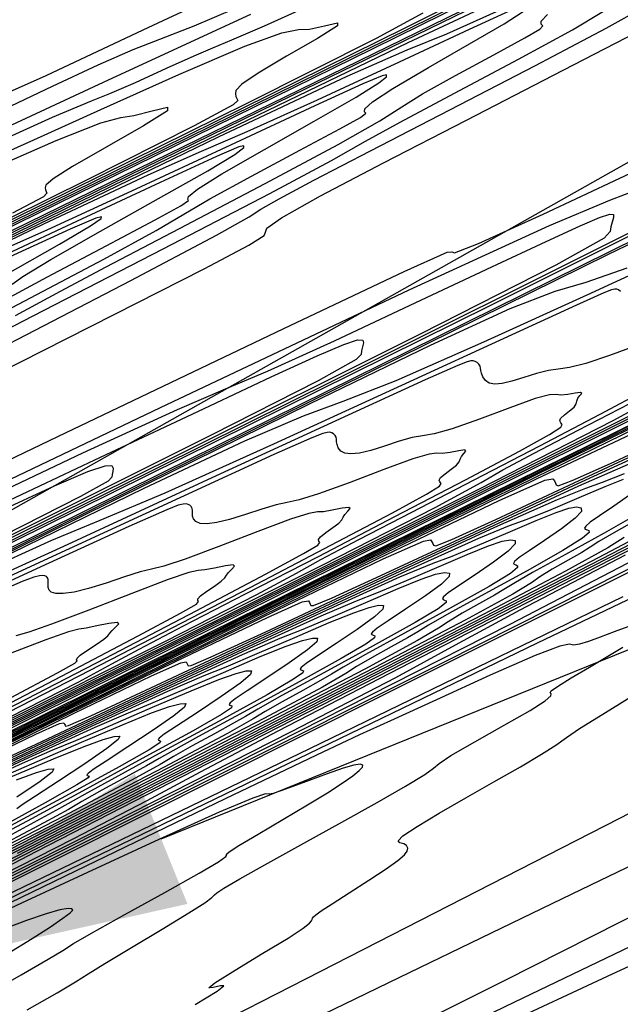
# Model space of a CAD drawing. Extents: x 3249832 to 3255657, y 13789405 to 13793316.
# Tile 590 of 656: x 3255051 to 3255080, y 13790631 to 13790678. Entities that reach past the tile are written whole.
import ezdxf

# ---------------------------------------------------------------- set-up
doc = ezdxf.new("R2010")
doc.units = 0
doc.header["$LTSCALE"] = 100
doc.header["$MEASUREMENT"] = 0
for name, color, linetype in [('GRATIO_CON', 10, 'CONTINUOUS'), ('GRATIO_ICON', 7, 'CONTINUOUS'), ('TARGETS_EAST', 7, 'CONTINUOUS')]:
    doc.layers.add(name, color=color, linetype=linetype)

# ---------------------------------------------------------------- blocks, each defined once
blk = doc.blocks.new('Gratio_032316_contours')
at = {"layer": 'GRATIO_CON', "color": 5, "linetype": 'Continuous', "flags": 128}
for points in [[(3255084.767, 13790684.486), (3255068.008, 13790676.213), (3255048.262, 13790666.522), (3255031.47, 13790658.293), (3255022.089, 13790653.689), (3255018.637, 13790651.983), (3255018.148, 13790651.729), (3255017.752, 13790651.522), (3255014.963, 13790650.127), (3255007.387, 13790646.348), (3254993.824, 13790639.586), (3254977.83, 13790631.62), (3254964.15, 13790624.82), (3254956.35, 13790620.974), (3254953.285, 13790619.522)], [(3255050.294, 13790673.98), (3255052.465, 13790674.96), (3255057.083, 13790677.116), (3255062.961, 13790679.882)], [(3255085.443, 13790685.022), (3255077.18, 13790680.862), (3255062.319, 13790673.526), (3255044.81, 13790664.932), (3255029.921, 13790657.633), (3255021.604, 13790653.545), (3255018.545, 13790652.027), (3255018.114, 13790651.797), (3255017.927, 13790651.692), (3255016.591, 13790651.021), (3255012.961, 13790649.209), (3255006.463, 13790645.969), (3254998.799, 13790642.151), (3254992.244, 13790638.893), (3254988.506, 13790637.05), (3254987.038, 13790636.354), (3254986.724, 13790636.257), (3254986.397, 13790636.181), (3254984.67, 13790635.434), (3254980.102, 13790633.296), (3254971.934, 13790629.382), (3254962.143, 13790624.659), (3254953.388, 13790620.426)], [(3255050.126, 13790673.192), (3255052.775, 13790674.45), (3255054.951, 13790675.462), (3255056.611, 13790676.187), (3255057.875, 13790676.673), (3255059.503, 13790677.308), (3255062.417, 13790678.563)], [(3255080.199, 13790683.937), (3255079.732, 13790683.525), (3255079.564, 13790683.229), (3255079.558, 13790683.014), (3255079.595, 13790682.845), (3255079.649, 13790682.705), (3255079.716, 13790682.582), (3255079.407, 13790682.278), (3255076.801, 13790680.867), (3255069.594, 13790677.239), (3255056.631, 13790670.84), (3255041.358, 13790663.342), (3255028.372, 13790656.972), (3255021.119, 13790653.402), (3255018.454, 13790652.072), (3255018.08, 13790651.867), (3255018.084, 13790651.855), (3255018.086, 13790651.849), (3255018.087, 13790651.847), (3255017.725, 13790651.671), (3255015.189, 13790650.443), (3255008.306, 13790647.111), (3254995.937, 13790641.123)], [(3254994.389, 13790645.284), (3255002.909, 13790649.684), (3255010.132, 13790653.408), (3255014.17, 13790655.481), (3255015.662, 13790656.237), (3255015.88, 13790656.338), (3255015.936, 13790656.359), (3255016.314, 13790656.537), (3255017.335, 13790657.025), (3255019.223, 13790657.928), (3255021.799, 13790659.158), (3255024.783, 13790660.581), (3255027.879, 13790662.052), (3255030.723, 13790663.393), (3255032.933, 13790664.415), (3255034.445, 13790665.082), (3255036.458, 13790665.97), (3255040.486, 13790667.808), (3255047.391, 13790671.013), (3255055.43, 13790674.751), (3255062.208, 13790677.871)], [(3255070.384, 13790677.917), (3255068.16, 13790676.712), (3255062.008, 13790673.615), (3255050.943, 13790668.153), (3255037.907, 13790661.752), (3255026.823, 13790656.312), (3255020.635, 13790653.259), (3255018.362, 13790652.118), (3255018.045, 13790651.937), (3255018.05, 13790651.925), (3255018.052, 13790651.92), (3255018.052, 13790651.92), (3255017.76, 13790651.782), (3255015.723, 13790650.8), (3255010.199, 13790648.129), (3255000.243, 13790643.311), (3254988.106, 13790637.439)], [(3255048.263, 13790670.927), (3255052.77, 13790672.967), (3255054.623, 13790673.751), (3255055.498, 13790674.09), (3255056.718, 13790674.622), (3255058.201, 13790675.296), (3255059.513, 13790675.89), (3255060.397, 13790676.268), (3255061.3, 13790676.644), (3255062.847, 13790677.318), (3255065.415, 13790678.469)], [(3254994.535, 13790628.831), (3255004.195, 13790633.685), (3255012.259, 13790637.758), (3255018.044, 13790640.703), (3255021.148, 13790642.31), (3255022.279, 13790642.927), (3255022.427, 13790643.045), (3255022.722, 13790643.219), (3255024.864, 13790644.268), (3255030.693, 13790647.078), (3255041.127, 13790652.092), (3255053.386, 13790657.97), (3255063.769, 13790662.93), (3255069.501, 13790665.638), (3255071.538, 13790666.549), (3255071.761, 13790666.569), (3255071.896, 13790666.53), (3255073.035, 13790666.972), (3255076.108, 13790668.364), (3255081.574, 13790670.934)], [(3255090.134, 13790672.269), (3255073.563, 13790664.012), (3255054.005, 13790654.327), (3255037.361, 13790646.103), (3255027.65, 13790641.302), (3255021.364, 13790638.183), (3255013.11, 13790634.082), (3254999.216, 13790627.185), (3254982.884, 13790619.087), (3254969.034, 13790612.234), (3254961.357, 13790608.463), (3254958.627, 13790607.171), (3254958.389, 13790607.146), (3254958.54, 13790607.345), (3254958.393, 13790607.407), (3254957.615, 13790607.137), (3254956.027, 13790606.432), (3254954.078, 13790605.535)], [(3254995.333, 13790628.657), (3255002.15, 13790632.1), (3255010.283, 13790636.165), (3255017.233, 13790639.624), (3255021.121, 13790641.557), (3255022.555, 13790642.267), (3255022.762, 13790642.367), (3255022.764, 13790642.366), (3255022.765, 13790642.365), (3255022.766, 13790642.366), (3255023.114, 13790642.533), (3255025.549, 13790643.701), (3255032.159, 13790646.871), (3255043.986, 13790652.538), (3255057.903, 13790659.181), (3255069.735, 13790664.774), (3255076.411, 13790667.832), (3255079.274, 13790669.033), (3255080.766, 13790669.597)], [(3255080.208, 13790667.47), (3255066.118, 13790660.448), (3255049.489, 13790652.212), (3255035.338, 13790645.216), (3255027.154, 13790641.163), (3255022.31, 13790638.751), (3255016.645, 13790635.928), (3255007.249, 13790631.26), (3254996.203, 13790625.781)], [(3255083.169, 13790652.845), (3255068.567, 13790645.531), (3255053.095, 13790637.782), (3255040.494, 13790631.472), (3255033.062, 13790627.758), (3255027.327, 13790624.932), (3255018.377, 13790620.569), (3255002.963, 13790613.057), (3254984.482, 13790604.05), (3254967.998, 13790596.015), (3254957.394, 13790590.848), (3254951.846, 13790588.16)], [(3254950.321, 13790594.452), (3254959.763, 13790599.191), (3254976.818, 13790607.581), (3254996.942, 13790617.42), (3255014.068, 13790625.768), (3255023.645, 13790630.425), (3255027.179, 13790632.132), (3255027.688, 13790632.368), (3255028.205, 13790632.618), (3255031.805, 13790634.4), (3255041.571, 13790639.238), (3255059.052, 13790647.892), (3255079.638, 13790658.058), (3255097.179, 13790666.666)], [(3255049.171, 13790670.215), (3255052.941, 13790671.865), (3255052.941, 13790671.865), (3255055.069, 13790672.701), (3255056.026, 13790672.96), (3255056.643, 13790673.055), (3255057.509, 13790673.28), (3255058.249, 13790673.454), (3255058.245, 13790673.28), (3255057.106, 13790672.568), (3255055.351, 13790671.566), (3255053.724, 13790670.633), (3255052.799, 13790670.044), (3255052.461, 13790669.746), (3255052.423, 13790669.607), (3255052.444, 13790669.512), (3255052.474, 13790669.434), (3255052.511, 13790669.364), (3255052.338, 13790669.194), (3255050.877, 13790668.403)], [(3255081.667, 13790652.254), (3255071.335, 13790647.048), (3255060.284, 13790641.51), (3255050.019, 13790636.369), (3255041.429, 13790632.067), (3255035.251, 13790628.974), (3255031.586, 13790627.146), (3255027.992, 13790625.381), (3255021.391, 13790622.164), (3255009.769, 13790616.501), (3254995.369, 13790609.483), (3254981.501, 13790602.722), (3254970.83, 13790597.521), (3254963.462, 13790593.943), (3254958.861, 13790591.742), (3254956.448, 13790590.648), (3254955.473, 13790590.305), (3254955.142, 13790590.331), (3254954.787, 13790590.398), (3254954.241, 13790590.381)], [(3254966.41, 13790602.369), (3254981.803, 13790609.942), (3254999.965, 13790618.821), (3255015.423, 13790626.355), (3255024.067, 13790630.557), (3255027.256, 13790632.097), (3255027.716, 13790632.31), (3255028.117, 13790632.503), (3255030.901, 13790633.883), (3255038.458, 13790637.627), (3255052.061, 13790644.366), (3255068.534, 13790652.524), (3255083.587, 13790659.979)], [(3255080.901, 13790652.181), (3255074.515, 13790648.858), (3255063.391, 13790643.219), (3255050.345, 13790636.662), (3255039.268, 13790631.114), (3255032.854, 13790627.908), (3255029, 13790626.002), (3255024.404, 13790623.76), (3255016.575, 13790619.945), (3255006.256, 13790614.915), (3254995.003, 13790609.429), (3254984.266, 13790604.193)], [(3254973.057, 13790605.548), (3254986.788, 13790612.302), (3255002.989, 13790620.222), (3255016.777, 13790626.942), (3255024.488, 13790630.69), (3255027.333, 13790632.062), (3255027.744, 13790632.252), (3255028.07, 13790632.409), (3255030.334, 13790633.532), (3255036.477, 13790636.578), (3255047.591, 13790642.084), (3255061.36, 13790648.904), (3255074.616, 13790655.469), (3255084.808, 13790660.513)], [(3255080.007, 13790652.157), (3255074.991, 13790649.54), (3255071.919, 13790647.877), (3255069.078, 13790646.332), (3255064.129, 13790643.758), (3255055.616, 13790639.442), (3255045.632, 13790634.424), (3255037.155, 13790630.179), (3255032.307, 13790627.756), (3255029.782, 13790626.507), (3255027.418, 13790625.355), (3255023.381, 13790623.389), (3255017.143, 13790620.348), (3255008.506, 13790616.135), (3254997.702, 13790610.866), (3254986.694, 13790605.508)], [(3254973.022, 13790605.373), (3254979.703, 13790608.726), (3254991.772, 13790614.663), (3255006.012, 13790621.624), (3255018.131, 13790627.53), (3255024.908, 13790630.824), (3255027.409, 13790632.031), (3255027.77, 13790632.197), (3255028.021, 13790632.318), (3255029.765, 13790633.183), (3255034.496, 13790635.53), (3255043.121, 13790639.803), (3255054.186, 13790645.283), (3255065.645, 13790650.959), (3255075.733, 13790655.952), (3255083.793, 13790659.922)], [(3255046.332, 13790653.287), (3255054.22, 13790657.016), (3255058.724, 13790659.079), (3255061.002, 13790660.055), (3255063, 13790660.904), (3255066.179, 13790662.351), (3255070.057, 13790664.16), (3255073.667, 13790665.858), (3255076.248, 13790667.069), (3255077.865, 13790667.813), (3255078.79, 13790668.21), (3255079.271, 13790668.366), (3255079.452, 13790668.346), (3255079.456, 13790668.203), (3255079.391, 13790667.99), (3255079.321, 13790667.753), (3255079.295, 13790667.541), (3255079.006, 13790667.221), (3255076.704, 13790665.942), (3255070.282, 13790662.67), (3255058.673, 13790656.885), (3255044.972, 13790650.098)], [(3255084.397, 13790654.665), (3255077.729, 13790651.25), (3255068.858, 13790646.712), (3255059.544, 13790641.942), (3255051.979, 13790638.053), (3255047.678, 13790635.819), (3255045.433, 13790634.635), (3255043.357, 13790633.557), (3255040.066, 13790631.889), (3255036.207, 13790629.95), (3255032.93, 13790628.309), (3255030.828, 13790627.263), (3255028.257, 13790626.003), (3255023.017, 13790623.448), (3255013.813, 13790618.96), (3255002.983, 13790613.685), (3254993.771, 13790609.215), (3254988.605, 13790606.743), (3254986.652, 13790605.868)], [(3254992.997, 13790615.082), (3255001.741, 13790619.384), (3255012.058, 13790624.427), (3255020.839, 13790628.707), (3255025.749, 13790631.093), (3255027.561, 13790631.967), (3255027.823, 13790632.088), (3255027.925, 13790632.137), (3255028.628, 13790632.486), (3255030.534, 13790633.433), (3255034.181, 13790635.241), (3255039.837, 13790638.043), (3255047.704, 13790641.939), (3255057.584, 13790646.831), (3255067.68, 13790651.813), (3255075.793, 13790655.781), (3255080.322, 13790657.93)], [(3255083.603, 13790654.4), (3255078.394, 13790651.713), (3255070.589, 13790647.717), (3255060.208, 13790642.407), (3255049.312, 13790636.834), (3255040.473, 13790632.31), (3255035.558, 13790629.79), (3255033.611, 13790628.787), (3255032.97, 13790628.456), (3255032.291, 13790628.112), (3255031.495, 13790627.712), (3255030.818, 13790627.374), (3255030.216, 13790627.077), (3255028.518, 13790626.248), (3255024.268, 13790624.175), (3255016.699, 13790620.484), (3255007.793, 13790616.146), (3255000.217, 13790612.47), (3254995.969, 13790610.437)], [(3254995.724, 13790616.293), (3254999.644, 13790618.261), (3255006.726, 13790621.744), (3255015.081, 13790625.829), (3255022.192, 13790629.295), (3255026.169, 13790631.227), (3255027.637, 13790631.936), (3255027.849, 13790632.033), (3255028.149, 13790632.181), (3255030.243, 13790633.22), (3255035.923, 13790636.036), (3255046.09, 13790641.071), (3255058.062, 13790646.985), (3255068.263, 13790651.993), (3255074.011, 13790654.756), (3255076.188, 13790655.72), (3255076.571, 13790655.782), (3255076.64, 13790655.686), (3255076.691, 13790655.587), (3255076.72, 13790655.493), (3255076.824, 13790655.455), (3255077.493, 13790655.705), (3255079.314, 13790656.521), (3255082.589, 13790658.039)], [(3255049.538, 13790654.216), (3255054.79, 13790656.683), (3255059.68, 13790658.985), (3255063.176, 13790660.625), (3255065.367, 13790661.633), (3255066.62, 13790662.17), (3255067.272, 13790662.385), (3255067.528, 13790662.38), (3255067.559, 13790662.245), (3255067.516, 13790662.061), (3255067.463, 13790661.869), (3255067.444, 13790661.701), (3255067.216, 13790661.449), (3255065.406, 13790660.443), (3255060.357, 13790657.871), (3255051.228, 13790653.322), (3255040.455, 13790647.983)], [(3255081.938, 13790653.719), (3255078.421, 13790651.867), (3255072.847, 13790648.994), (3255064.989, 13790644.971), (3255055.037, 13790639.88), (3255044.837, 13790634.665), (3255036.653, 13790630.481), (3255031.96, 13790628.087), (3255029.073, 13790626.641), (3255025.519, 13790624.902), (3255019.585, 13790622.008), (3255012.602, 13790618.607), (3255006.663, 13790615.725), (3255003.332, 13790614.131), (3255002.072, 13790613.566), (3255001.82, 13790613.514), (3255001.586, 13790613.492), (3255000.681, 13790613.157), (3254998.489, 13790612.197), (3254994.711, 13790610.459), (3254990.318, 13790608.41), (3254986.598, 13790606.674), (3254984.427, 13790605.676)], [(3255043.929, 13790639.935), (3255054.466, 13790645.14), (3255063.444, 13790649.548), (3255068.502, 13790651.979), (3255070.418, 13790652.828), (3255070.756, 13790652.882), (3255070.817, 13790652.798), (3255070.861, 13790652.711), (3255070.886, 13790652.628), (3255071.003, 13790652.606), (3255071.768, 13790652.91), (3255073.85, 13790653.853), (3255077.587, 13790655.593), (3255082.006, 13790657.65)], [(3255079.959, 13790653.005), (3255079.185, 13790652.509), (3255077.166, 13790651.392), (3255073.259, 13790649.344), (3255067.461, 13790646.358), (3255059.931, 13790642.502), (3255051.089, 13790637.979)], [(3255050.869, 13790643.296), (3255058.625, 13790647.103), (3255062.994, 13790649.203), (3255064.649, 13790649.936), (3255064.94, 13790649.983), (3255064.993, 13790649.91), (3255065.031, 13790649.835), (3255065.053, 13790649.763), (3255065.183, 13790649.758), (3255066.044, 13790650.114), (3255068.385, 13790651.186), (3255072.586, 13790653.147), (3255077.548, 13790655.462), (3255081.804, 13790657.417)], [(3255080.564, 13790654.09), (3255079.006, 13790653.206), (3255077.165, 13790652.194), (3255075.599, 13790651.332), (3255074.706, 13790650.818), (3255074.241, 13790650.528), (3255073.798, 13790650.257), (3255073.085, 13790649.856), (3255072.258, 13790649.394), (3255071.587, 13790648.997), (3255071.136, 13790648.689), (3255070.138, 13790648.095), (3255067.623, 13790646.738), (3255062.935, 13790644.298), (3255056.688, 13790641.085), (3255049.814, 13790637.564)], [(3255048.986, 13790642.212), (3255051.977, 13790643.65), (3255053.11, 13790644.152), (3255053.309, 13790644.184), (3255053.345, 13790644.134), (3255053.371, 13790644.082), (3255053.387, 13790644.033), (3255053.541, 13790644.061), (3255054.594, 13790644.524), (3255057.455, 13790645.851), (3255062.583, 13790648.255), (3255068.632, 13790651.087), (3255073.807, 13790653.482), (3255076.785, 13790654.805), (3255078.142, 13790655.345), (3255078.928, 13790655.619), (3255079.97, 13790656.036)], [(3255048.87, 13790641.728), (3255051.99, 13790643.183), (3255057.581, 13790645.809), (3255064.174, 13790648.899), (3255069.808, 13790651.515), (3255073.042, 13790652.964), (3255074.505, 13790653.56), (3255075.35, 13790653.867), (3255076.479, 13790654.326), (3255077.819, 13790654.898), (3255079.05, 13790655.423), (3255079.925, 13790655.774)], [(3255080.218, 13790655.012), (3255079.468, 13790654.492), (3255078.784, 13790654.032), (3255078.784, 13790654.032), (3255078.345, 13790653.719), (3255078.131, 13790653.538), (3255078.073, 13790653.443), (3255078.108, 13790653.396), (3255078.191, 13790653.365), (3255078.281, 13790653.325), (3255078.295, 13790653.229), (3255077.982, 13790652.959), (3255077.047, 13790652.377), (3255075.346, 13790651.42), (3255073.337, 13790650.319), (3255071.628, 13790649.383), (3255070.652, 13790648.828), (3255070.144, 13790648.518), (3255069.66, 13790648.228), (3255068.88, 13790647.794), (3255067.975, 13790647.292), (3255067.233, 13790646.862), (3255066.724, 13790646.531), (3255065.615, 13790645.888), (3255062.851, 13790644.411), (3255057.773, 13790641.776), (3255051.302, 13790638.449), (3255044.756, 13790635.095)], [(3255046.525, 13790640.515), (3255052.58, 13790643.362), (3255059.716, 13790646.712), (3255065.81, 13790649.547), (3255069.298, 13790651.123), (3255070.869, 13790651.776), (3255071.771, 13790652.114), (3255072.988, 13790652.615), (3255074.437, 13790653.236), (3255075.771, 13790653.805), (3255076.718, 13790654.187), (3255077.319, 13790654.387), (3255077.691, 13790654.451), (3255077.915, 13790654.409), (3255077.927, 13790654.24), (3255077.63, 13790653.911), (3255076.981, 13790653.416), (3255076.167, 13790652.858), (3255075.433, 13790652.366), (3255075.433, 13790652.366), (3255074.969, 13790652.04), (3255074.749, 13790651.858), (3255074.693, 13790651.768), (3255074.725, 13790651.724), (3255074.802, 13790651.696), (3255074.886, 13790651.658), (3255074.892, 13790651.565), (3255074.547, 13790651.285), (3255073.531, 13790650.665), (3255071.686, 13790649.634), (3255069.508, 13790648.445), (3255067.656, 13790647.433), (3255066.599, 13790646.837), (3255066.047, 13790646.508), (3255065.522, 13790646.2), (3255064.676, 13790645.732), (3255063.692, 13790645.191), (3255062.88, 13790644.728), (3255062.312, 13790644.374), (3255061.092, 13790643.682), (3255058.079, 13790642.084), (3255052.61, 13790639.253), (3255045.915, 13790635.812)], [(3255047.578, 13790640.916), (3255055.258, 13790644.524), (3255061.811, 13790647.58), (3255065.555, 13790649.282), (3255067.232, 13790649.991), (3255068.192, 13790650.361), (3255069.496, 13790650.904), (3255071.055, 13790651.574), (3255072.492, 13790652.188), (3255073.512, 13790652.599), (3255074.157, 13790652.817), (3255074.551, 13790652.893), (3255074.78, 13790652.859), (3255074.781, 13790652.69), (3255074.449, 13790652.347), (3255073.743, 13790651.821), (3255072.866, 13790651.224), (3255072.081, 13790650.701), (3255072.081, 13790650.701), (3255071.593, 13790650.361), (3255071.368, 13790650.178), (3255071.312, 13790650.093), (3255071.343, 13790650.052), (3255071.414, 13790650.026), (3255071.492, 13790649.991), (3255071.489, 13790649.901), (3255071.112, 13790649.61), (3255070.014, 13790648.952), (3255068.026, 13790647.847), (3255065.68, 13790646.57), (3255063.684, 13790645.484), (3255062.545, 13790644.847), (3255061.949, 13790644.498), (3255061.383, 13790644.171), (3255060.472, 13790643.671), (3255059.409, 13790643.09), (3255058.527, 13790642.593), (3255057.901, 13790642.216), (3255056.568, 13790641.475), (3255053.307, 13790639.758), (3255047.448, 13790636.73)], [(3255047.8, 13790640.837), (3255054.46, 13790643.949), (3255058.26, 13790645.689), (3255059.983, 13790646.434), (3255061.035, 13790646.856), (3255062.514, 13790647.482), (3255064.292, 13790648.251), (3255065.933, 13790648.952), (3255067.099, 13790649.423), (3255067.832, 13790649.677), (3255068.271, 13790649.775), (3255068.512, 13790649.758), (3255068.487, 13790649.59), (3255068.086, 13790649.22), (3255067.267, 13790648.63), (3255066.264, 13790647.956), (3255065.378, 13790647.37), (3255065.378, 13790647.37), (3255064.841, 13790647.002), (3255064.606, 13790646.819), (3255064.552, 13790646.744), (3255064.578, 13790646.709), (3255064.637, 13790646.687), (3255064.703, 13790646.658), (3255064.683, 13790646.572), (3255064.241, 13790646.262), (3255062.981, 13790645.528), (3255060.705, 13790644.275), (3255058.022, 13790642.82), (3255055.741, 13790641.584), (3255054.437, 13790640.866), (3255053.755, 13790640.479), (3255053.106, 13790640.114), (3255052.064, 13790639.547), (3255050.842, 13790638.887)], [(3255045.551, 13790639.691), (3255051.439, 13790642.443), (3255054.806, 13790643.985), (3255056.383, 13790644.666), (3255057.456, 13790645.103), (3255059.023, 13790645.771), (3255060.91, 13790646.589), (3255062.654, 13790647.335), (3255063.893, 13790647.835), (3255064.669, 13790648.107), (3255065.13, 13790648.217), (3255065.378, 13790648.208), (3255065.34, 13790648.041), (3255064.905, 13790647.656), (3255064.03, 13790647.034), (3255062.963, 13790646.322), (3255062.026, 13790645.704), (3255062.026, 13790645.704), (3255061.465, 13790645.323), (3255061.224, 13790645.139), (3255061.172, 13790645.069), (3255061.195, 13790645.037), (3255061.249, 13790645.017), (3255061.308, 13790644.991), (3255061.279, 13790644.908), (3255060.806, 13790644.587), (3255059.464, 13790643.815), (3255057.045, 13790642.488), (3255054.194, 13790640.945), (3255051.769, 13790639.635), (3255050.383, 13790638.876)], [(3255048.418, 13790640.937), (3255051.353, 13790642.28), (3255052.782, 13790642.899), (3255053.877, 13790643.35), (3255055.531, 13790644.06), (3255057.528, 13790644.927), (3255059.375, 13790645.717), (3255060.686, 13790646.247), (3255061.507, 13790646.537), (3255061.99, 13790646.658), (3255062.243, 13790646.657), (3255062.194, 13790646.491), (3255061.724, 13790646.092), (3255060.792, 13790645.439), (3255059.662, 13790644.688), (3255058.675, 13790644.039), (3255058.675, 13790644.039), (3255058.09, 13790643.644), (3255057.843, 13790643.46), (3255057.792, 13790643.394), (3255057.812, 13790643.366), (3255057.861, 13790643.348), (3255057.914, 13790643.324), (3255057.876, 13790643.244), (3255057.37, 13790642.913), (3255055.947, 13790642.103), (3255053.385, 13790640.702), (3255050.365, 13790639.071)], [(3255050.299, 13790641.598), (3255052.04, 13790642.349), (3255054.146, 13790643.265), (3255056.096, 13790644.099), (3255057.48, 13790644.659), (3255058.345, 13790644.967), (3255058.85, 13790645.099), (3255059.109, 13790645.107), (3255059.047, 13790644.941), (3255058.542, 13790644.528), (3255057.554, 13790643.843), (3255056.361, 13790643.054), (3255055.323, 13790642.373), (3255055.323, 13790642.373), (3255054.714, 13790641.965), (3255054.462, 13790641.78), (3255054.412, 13790641.719), (3255054.43, 13790641.694), (3255054.473, 13790641.678), (3255054.519, 13790641.657), (3255054.473, 13790641.579), (3255053.935, 13790641.238), (3255052.431, 13790640.39), (3255049.725, 13790638.916)], [(3255086.636, 13790638.179), (3255074.288, 13790631.952), (3255059.59, 13790624.588), (3255047.043, 13790618.315), (3255040.025, 13790614.806), (3255037.441, 13790613.51), (3255037.071, 13790613.324), (3255037.069, 13790613.327), (3255037.065, 13790613.332), (3255037.061, 13790613.338), (3255036.723, 13790613.178), (3255034.382, 13790612.03), (3255028.032, 13790608.905), (3255016.657, 13790603.304)], [(3255013.985, 13790604.991), (3255026.142, 13790611.086), (3255032.982, 13790614.513), (3255035.84, 13790615.938), (3255037.166, 13790616.584), (3255039.032, 13790617.485), (3255042.003, 13790618.919), (3255046.266, 13790620.979), (3255051.839, 13790623.672), (3255058.057, 13790626.676), (3255064.084, 13790629.588), (3255069.263, 13790632.09), (3255073.653, 13790634.212), (3255077.493, 13790636.07), (3255080.967, 13790637.747)], [(3255051.067, 13790641.483), (3255052.02, 13790641.827), (3255052.57, 13790641.982), (3255052.841, 13790642.006), (3255052.753, 13790641.841), (3255052.18, 13790641.4), (3255051.078, 13790640.652)]]:
    blk.add_lwpolyline(points, dxfattribs=at)
at = {"layer": 'GRATIO_CON', "color": 1, "linetype": 'Continuous', "flags": 128}
for points in [[(3255048.995, 13790660.199), (3255055.703, 13790663.592), (3255059.981, 13790665.771), (3255062.112, 13790666.892), (3255062.842, 13790667.347), (3255062.903, 13790667.513), (3255062.96, 13790667.698), (3255063.663, 13790668.192), (3255065.524, 13790669.227), (3255068.511, 13790670.796), (3255072.455, 13790672.832), (3255077.062, 13790675.204), (3255081.536, 13790677.522)], [(3255084.685, 13790684.141), (3255073.581, 13790678.712), (3255058.299, 13790671.233), (3255042.002, 13790663.256), (3255028.692, 13790656.739), (3255021.317, 13790653.122), (3255018.602, 13790651.785), (3255018.216, 13790651.588), (3255017.769, 13790651.361), (3255014.633, 13790649.797), (3255006.12, 13790645.552), (3254990.887, 13790637.956), (3254972.969, 13790629.014), (3254957.745, 13790621.4), (3254949.2, 13790617.097)], [(3255082.848, 13790683.029), (3255074.791, 13790679.174), (3255064.169, 13790674.006), (3255052.451, 13790668.274), (3255041.049, 13790662.693), (3255031.143, 13790657.843), (3255023.854, 13790654.274), (3255019.909, 13790652.34), (3255018.457, 13790651.624), (3255018.25, 13790651.52), (3255017.885, 13790651.336), (3255015.328, 13790650.061), (3255008.388, 13790646.602), (3254995.971, 13790640.41), (3254981.365, 13790633.121), (3254968.955, 13790626.914), (3254961.941, 13790623.382), (3254958.778, 13790621.76), (3254956.737, 13790620.697), (3254953.718, 13790619.15)], [(3254993.814, 13790634.025), (3255000.596, 13790637.223), (3255008.538, 13790640.977), (3255015.277, 13790644.167), (3255015.277, 13790644.167), (3255019.078, 13790645.973), (3255020.73, 13790646.775), (3255021.651, 13790647.251), (3255023.169, 13790648.04), (3255026.243, 13790649.625), (3255031.737, 13790652.45), (3255039.967, 13790656.679), (3255049.037, 13790661.349), (3255056.502, 13790665.214), (3255060.576, 13790667.367), (3255062.125, 13790668.238), (3255062.678, 13790668.593), (3255063.55, 13790669.091), (3255065.207, 13790669.973), (3255067.9, 13790671.373), (3255071.675, 13790673.32), (3255075.742, 13790675.426), (3255079.101, 13790677.197), (3255081.062, 13790678.289)], [(3255046.119, 13790660.567), (3255051.859, 13790663.525), (3255058.032, 13790666.709), (3255063.11, 13790669.35), (3255066.04, 13790670.918), (3255067.664, 13790671.83), (3255069.3, 13790672.739), (3255071.896, 13790674.118), (3255074.928, 13790675.721), (3255077.5, 13790677.12), (3255078.976, 13790678.009)], [(3255080.998, 13790681.579), (3255079.44, 13790680.978), (3255076.46, 13790679.69), (3255069.675, 13790676.508), (3255057.765, 13790670.753), (3255043.653, 13790663.87), (3255031.322, 13790657.836), (3255023.8, 13790654.152), (3255020.284, 13790652.431), (3255019.016, 13790651.81), (3255018.501, 13790651.557), (3255018.312, 13790651.464), (3255018.284, 13790651.451), (3255018.001, 13790651.31), (3255016.023, 13790650.325), (3255010.656, 13790647.651), (3255001.054, 13790642.863), (3254989.76, 13790637.227)], [(3255051.018, 13790663.547), (3255053.159, 13790664.7), (3255055.328, 13790665.864), (3255058.809, 13790667.687), (3255062.889, 13790669.822), (3255066.354, 13790671.669), (3255068.34, 13790672.798), (3255069.384, 13790673.462), (3255070.37, 13790674.08), (3255071.94, 13790674.959), (3255073.756, 13790675.937), (3255075.236, 13790676.738), (3255075.954, 13790677.162), (3255076.097, 13790677.316), (3255076.01, 13790677.385), (3255076.01, 13790677.535), (3255076.309, 13790677.853)], [(3255079.941, 13790680.778), (3255077.295, 13790679.548), (3255074.185, 13790678.115), (3255071.509, 13790676.924), (3255069.629, 13790676.149), (3255066.775, 13790674.9), (3255060.647, 13790672.017), (3255049.949, 13790666.842), (3255037.411, 13790660.726), (3255026.768, 13790655.519), (3255026.768, 13790655.519), (3255020.621, 13790652.509), (3255017.032, 13790650.742), (3255012.925, 13790648.699), (3255006.138, 13790645.317), (3254998.156, 13790641.333), (3254991.374, 13790637.942)], [(3254951.513, 13790595.43), (3254961.895, 13790600.484), (3254978.903, 13790608.777), (3254998.336, 13790618.251), (3255014.671, 13790626.211), (3255023.781, 13790630.643), (3255027.142, 13790632.268), (3255027.627, 13790632.492), (3255027.631, 13790632.485), (3255027.633, 13790632.481), (3255027.635, 13790632.48), (3255028.138, 13790632.728), (3255031.66, 13790634.473), (3255041.217, 13790639.207), (3255058.316, 13790647.68), (3255078.408, 13790657.661), (3255095.433, 13790666.172)], [(3255080.634, 13790667.253), (3255069.737, 13790661.867), (3255057.995, 13790656.065), (3255046.683, 13790650.477), (3255036.908, 13790645.651), (3255029.74, 13790642.111), (3255025.863, 13790640.196), (3255024.435, 13790639.489), (3255024.231, 13790639.388), (3255023.731, 13790639.14), (3255020.24, 13790637.4), (3255010.767, 13790632.676), (3254993.818, 13790624.218), (3254973.896, 13790614.253), (3254957.001, 13790605.755), (3254947.618, 13790600.948)], [(3254952.353, 13790596.064), (3254955.347, 13790597.425), (3254961.214, 13790600.243), (3254971.433, 13790605.213), (3254986.509, 13790612.56), (3255003.069, 13790620.632), (3255016.767, 13790627.306), (3255024.383, 13790631.008), (3255027.193, 13790632.364), (3255027.599, 13790632.551), (3255028.05, 13790632.768), (3255031.186, 13790634.321), (3255039.698, 13790638.538), (3255054.926, 13790646.085), (3255072.82, 13790654.974), (3255087.982, 13790662.554)], [(3255084.337, 13790668.924), (3255079.201, 13790666.448), (3255070.56, 13790662.19), (3255058.045, 13790656.005), (3255044.4, 13790649.26), (3255033.15, 13790643.697), (3255026.902, 13790640.607), (3255024.601, 13790639.468), (3255024.272, 13790639.305), (3255023.828, 13790639.085), (3255020.729, 13790637.542), (3255012.319, 13790633.349), (3254997.274, 13790625.841), (3254979.591, 13790616.997), (3254964.594, 13790609.453), (3254956.252, 13790605.18), (3254953.097, 13790603.471)], [(3255050.14, 13790664.104), (3255052.53, 13790665.386), (3255055.32, 13790666.86), (3255057.648, 13790668.094), (3255058.871, 13790668.766), (3255059.237, 13790669.013), (3255059.213, 13790669.082), (3255059.244, 13790669.204), (3255059.676, 13790669.55), (3255060.83, 13790670.273), (3255062.855, 13790671.441), (3255065.216, 13790672.777), (3255067.206, 13790673.92), (3255068.296, 13790674.597), (3255068.659, 13790674.892), (3255068.649, 13790674.977), (3255068.443, 13790674.943), (3255067.534, 13790674.557), (3255065.243, 13790673.505), (3255061.233, 13790671.638), (3255056.537, 13790669.453), (3255052.531, 13790667.613), (3255050.06, 13790666.519)], [(3254970.916, 13790605.055), (3254980.97, 13790609.941), (3254994.115, 13790616.344), (3255007.801, 13790623.014), (3255018.862, 13790628.402), (3255024.982, 13790631.376), (3255027.241, 13790632.465), (3255027.567, 13790632.614), (3255027.962, 13790632.806), (3255030.713, 13790634.169), (3255038.179, 13790637.869), (3255051.536, 13790644.489), (3255067.232, 13790652.287), (3255080.531, 13790658.935)], [(3255080.081, 13790665.791), (3255078.136, 13790665.116), (3255076.661, 13790664.68), (3255074.515, 13790663.857), (3255070.728, 13790662.122), (3255065.014, 13790659.353), (3255057.255, 13790655.53), (3255047.696, 13790650.808), (3255038.036, 13790646.033), (3255030.337, 13790642.224), (3255026.094, 13790640.12), (3255024.532, 13790639.342), (3255024.31, 13790639.228), (3255023.923, 13790639.034), (3255021.216, 13790637.685), (3255013.871, 13790634.022), (3255000.731, 13790627.465), (3254985.286, 13790619.74), (3254972.187, 13790613.151), (3254964.887, 13790609.411), (3254962.029, 13790607.866), (3254961.057, 13790607.271), (3254959.921, 13790606.62), (3254958.588, 13790605.87)], [(3255050.862, 13790665.039), (3255051.36, 13790665.399), (3255052.698, 13790666.205), (3255055.06, 13790667.548), (3255057.822, 13790669.1), (3255060.157, 13790670.426), (3255061.441, 13790671.201), (3255061.877, 13790671.525), (3255061.873, 13790671.606), (3255061.637, 13790671.556), (3255060.575, 13790671.1), (3255057.894, 13790669.869), (3255053.202, 13790667.683), (3255047.712, 13790665.122)], [(3254972.72, 13790606.063), (3254980.618, 13790609.867), (3254990.508, 13790614.669), (3255001.72, 13790620.128), (3255012.533, 13790625.396), (3255020.957, 13790629.499), (3255025.582, 13790631.744), (3255027.289, 13790632.566), (3255027.536, 13790632.678), (3255027.875, 13790632.844), (3255030.24, 13790634.018), (3255036.66, 13790637.2), (3255048.146, 13790642.894), (3255061.643, 13790649.599), (3255073.08, 13790655.317), (3255079.441, 13790658.562), (3255081.939, 13790659.914)], [(3255082.407, 13790666.461), (3255078.183, 13790664.517), (3255073.275, 13790662.284), (3255069.098, 13790660.449), (3255066.582, 13790659.458), (3255064.693, 13790658.764), (3255061.911, 13790657.578), (3255057.12, 13790655.319), (3255050.828, 13790652.257), (3255043.949, 13790648.871), (3255037.347, 13790645.612), (3255031.672, 13790642.806), (3255027.524, 13790640.75), (3255025.285, 13790639.634), (3255024.462, 13790639.216), (3255024.347, 13790639.15), (3255024.018, 13790638.982), (3255021.704, 13790637.828), (3255015.423, 13790634.696), (3255004.187, 13790629.089), (3254990.981, 13790622.484)], [(3255050.429, 13790665.423), (3255053.107, 13790666.933), (3255054.585, 13790667.805), (3255055.094, 13790668.158), (3255055.097, 13790668.235), (3255054.831, 13790668.169), (3255053.617, 13790667.644), (3255050.546, 13790666.233)], [(3255079.901, 13790650.177), (3255064.988, 13790642.959), (3255052.296, 13790636.821), (3255045.083, 13790633.355), (3255041.903, 13790631.846), (3255040.134, 13790631.001), (3255037.727, 13790629.816), (3255034.928, 13790628.421), (3255032.56, 13790627.237), (3255031.239, 13790626.575), (3255030.751, 13790626.33), (3255030.682, 13790626.294), (3255030.683, 13790626.29), (3255030.684, 13790626.286), (3255030.685, 13790626.28), (3255030.25, 13790626.057), (3255027.195, 13790624.525), (3255018.897, 13790620.379), (3255004.046, 13790612.962), (3254986.577, 13790604.234)], [(3255008.539, 13790604.099), (3255019.116, 13790609.215), (3255028.101, 13790613.577), (3255033.128, 13790616.004), (3255034.987, 13790616.883), (3255035.26, 13790616.995), (3255035.37, 13790617.042), (3255036.114, 13790617.418), (3255038.132, 13790618.441), (3255041.76, 13790620.274), (3255046.113, 13790622.474), (3255050.003, 13790624.443), (3255050.003, 13790624.443), (3255052.694, 13790625.813), (3255055.256, 13790627.126), (3255059.212, 13790629.155), (3255065.53, 13790632.388), (3255072.964, 13790636.192), (3255079.716, 13790639.651), (3255084.362, 13790642.043)], [(3255050.466, 13790644.225), (3255058.178, 13790648.08), (3255062.496, 13790650.283), (3255064.382, 13790651.297), (3255065.54, 13790651.949), (3255067.344, 13790652.906), (3255069.86, 13790654.208), (3255072.824, 13790655.735), (3255075.944, 13790657.351), (3255078.82, 13790658.857), (3255081.025, 13790660.032)], [(3255080.512, 13790662.105), (3255079.263, 13790661.65), (3255078.13, 13790661.264), (3255077.351, 13790661.07), (3255076.823, 13790660.999), (3255076.353, 13790660.935), (3255075.795, 13790660.791), (3255075.188, 13790660.6), (3255074.619, 13790660.424), (3255074.158, 13790660.314), (3255073.804, 13790660.284), (3255073.543, 13790660.334), (3255073.359, 13790660.461), (3255073.239, 13790660.63), (3255073.172, 13790660.8), (3255073.145, 13790660.938), (3255073.132, 13790661.048), (3255073.105, 13790661.143), (3255073.045, 13790661.23), (3255072.962, 13790661.306), (3255072.872, 13790661.364), (3255072.784, 13790661.396), (3255072.669, 13790661.394), (3255072.49, 13790661.349), (3255072.046, 13790661.178), (3255070.493, 13790660.487), (3255066.826, 13790658.809), (3255060.56, 13790655.921), (3255053.29, 13790652.574), (3255047.133, 13790649.766)], [(3255050.726, 13790644.462), (3255054.023, 13790646.144), (3255055.603, 13790646.989), (3255056.888, 13790647.691), (3255059.01, 13790648.801), (3255061.953, 13790650.318), (3255065.415, 13790652.101), (3255069.058, 13790653.989), (3255072.415, 13790655.743), (3255074.982, 13790657.104), (3255076.409, 13790657.894), (3255076.952, 13790658.246), (3255077.015, 13790658.372), (3255076.952, 13790658.452), (3255076.898, 13790658.54), (3255076.935, 13790658.66), (3255077.115, 13790658.825), (3255077.364, 13790659.013), (3255077.575, 13790659.195), (3255077.674, 13790659.349), (3255077.708, 13790659.483), (3255077.753, 13790659.611), (3255077.857, 13790659.74), (3255077.939, 13790659.844), (3255077.888, 13790659.89), (3255077.635, 13790659.858), (3255077.276, 13790659.794), (3255076.951, 13790659.761), (3255076.729, 13790659.788), (3255076.411, 13790659.776), (3255075.727, 13790659.595), (3255074.52, 13790659.165), (3255073.072, 13790658.624), (3255071.778, 13790658.166), (3255070.925, 13790657.927), (3255070.375, 13790657.83), (3255069.882, 13790657.743), (3255069.263, 13790657.569), (3255068.569, 13790657.344), (3255067.908, 13790657.139), (3255067.371, 13790657.01), (3255066.964, 13790656.966), (3255066.672, 13790657.001), (3255066.478, 13790657.107), (3255066.362, 13790657.254), (3255066.306, 13790657.409), (3255066.286, 13790657.547), (3255066.279, 13790657.663), (3255066.26, 13790657.762), (3255066.21, 13790657.848), (3255066.136, 13790657.917), (3255066.052, 13790657.968), (3255065.961, 13790657.996), (3255065.832, 13790657.99), (3255065.623, 13790657.938), (3255065.107, 13790657.739), (3255063.301, 13790656.935), (3255059.036, 13790654.984), (3255051.748, 13790651.622), (3255043.297, 13790647.719)], [(3255050.676, 13790644.696), (3255054.047, 13790646.429), (3255058.006, 13790648.468), (3255062.173, 13790650.626), (3255066.009, 13790652.628), (3255068.939, 13790654.176), (3255070.561, 13790655.062), (3255071.173, 13790655.443), (3255071.248, 13790655.564), (3255071.194, 13790655.635), (3255071.158, 13790655.721), (3255071.226, 13790655.848), (3255071.446, 13790656.03), (3255071.737, 13790656.239), (3255071.984, 13790656.437), (3255072.106, 13790656.595), (3255072.155, 13790656.726), (3255072.216, 13790656.854), (3255072.34, 13790656.991), (3255072.436, 13790657.107), (3255072.378, 13790657.158), (3255072.089, 13790657.121), (3255071.678, 13790657.043), (3255071.306, 13790656.992), (3255071.054, 13790657.001), (3255070.69, 13790656.961), (3255069.909, 13790656.729), (3255068.529, 13790656.224), (3255066.882, 13790655.599), (3255065.427, 13790655.067), (3255064.499, 13790654.784), (3255063.926, 13790654.661), (3255063.412, 13790654.552), (3255062.732, 13790654.347), (3255061.949, 13790654.088), (3255061.197, 13790653.853), (3255060.585, 13790653.705), (3255060.124, 13790653.648), (3255059.8, 13790653.668), (3255059.597, 13790653.752), (3255059.486, 13790653.878), (3255059.439, 13790654.019), (3255059.427, 13790654.155), (3255059.426, 13790654.277), (3255059.414, 13790654.382), (3255059.375, 13790654.465), (3255059.311, 13790654.528), (3255059.232, 13790654.572), (3255059.138, 13790654.596), (3255058.994, 13790654.587), (3255058.757, 13790654.527), (3255058.204, 13790654.316), (3255056.397, 13790653.517), (3255052.216, 13790651.608), (3255045.128, 13790648.34)], [(3255059.555, 13790630.807), (3255060.61, 13790631.435), (3255060.92, 13790631.688), (3255060.76, 13790631.698), (3255060.415, 13790631.608), (3255060.214, 13790631.592), (3255060.495, 13790631.833), (3255061.461, 13790632.442), (3255062.777, 13790633.237), (3255063.973, 13790633.964), (3255064.69, 13790634.428), (3255065.001, 13790634.667), (3255065.091, 13790634.778), (3255065.118, 13790634.845), (3255065.138, 13790634.9), (3255065.182, 13790634.963), (3255065.291, 13790635.061), (3255065.554, 13790635.248), (3255066.068, 13790635.587), (3255066.878, 13790636.108), (3255067.813, 13790636.71), (3255068.645, 13790637.258), (3255069.2, 13790637.651), (3255069.506, 13790637.911), (3255069.641, 13790638.094), (3255069.672, 13790638.241), (3255069.615, 13790638.358), (3255069.473, 13790638.435), (3255069.283, 13790638.481), (3255069.207, 13790638.577), (3255069.439, 13790638.817), (3255070.119, 13790639.269), (3255071.16, 13790639.893), (3255072.424, 13790640.621), (3255073.764, 13790641.382), (3255075.021, 13790642.1), (3255076.031, 13790642.699), (3255076.702, 13790643.133), (3255077.219, 13790643.496), (3255077.837, 13790643.915), (3255078.73, 13790644.475), (3255079.738, 13790645.095), (3255080.619, 13790645.654)], [(3255082.257, 13790651.056), (3255075.818, 13790647.973), (3255064.448, 13790642.479), (3255051.098, 13790636.011), (3255039.758, 13790630.514), (3255039.758, 13790630.514), (3255033.419, 13790627.447), (3255031.082, 13790626.321), (3255030.745, 13790626.164), (3255030.744, 13790626.166), (3255030.744, 13790626.164), (3255030.745, 13790626.159), (3255030.45, 13790626.004), (3255028.369, 13790624.956), (3255022.715, 13790622.127), (3255012.595, 13790617.071), (3255000.689, 13790611.121), (3254990.573, 13790606.057)], [(3255050.597, 13790644.834), (3255055.287, 13790647.263), (3255059.603, 13790649.514), (3255062.896, 13790651.248), (3255064.713, 13790652.231), (3255065.395, 13790652.639), (3255065.481, 13790652.756), (3255065.436, 13790652.819), (3255065.419, 13790652.903), (3255065.516, 13790653.035), (3255065.776, 13790653.235), (3255066.109, 13790653.466), (3255066.393, 13790653.679), (3255066.538, 13790653.841), (3255066.603, 13790653.969), (3255066.68, 13790654.097), (3255066.823, 13790654.243), (3255066.933, 13790654.37), (3255066.868, 13790654.427), (3255066.542, 13790654.384), (3255066.08, 13790654.293), (3255065.662, 13790654.224), (3255065.378, 13790654.214), (3255064.97, 13790654.145), (3255064.09, 13790653.864), (3255062.537, 13790653.283), (3255060.691, 13790652.573), (3255059.076, 13790651.969), (3255058.073, 13790651.64), (3255057.477, 13790651.491), (3255056.941, 13790651.36), (3255056.201, 13790651.125), (3255055.33, 13790650.833), (3255054.486, 13790650.568), (3255053.799, 13790650.401), (3255053.284, 13790650.33), (3255052.929, 13790650.335), (3255052.716, 13790650.398), (3255052.61, 13790650.501), (3255052.572, 13790650.629), (3255052.568, 13790650.763), (3255052.573, 13790650.892), (3255052.569, 13790651.002), (3255052.54, 13790651.083), (3255052.486, 13790651.139), (3255052.412, 13790651.176), (3255052.315, 13790651.196), (3255052.156, 13790651.183), (3255051.891, 13790651.116), (3255051.339, 13790650.911), (3255049.792, 13790650.236)], [(3255051.572, 13790630.549), (3255053, 13790631.364), (3255053.862, 13790631.875), (3255054.471, 13790632.257), (3255055.262, 13790632.749), (3255056.527, 13790633.511), (3255057.995, 13790634.392), (3255059.259, 13790635.159), (3255060.01, 13790635.641), (3255060.347, 13790635.888), (3255060.474, 13790636.011), (3255060.595, 13790636.119), (3255060.927, 13790636.332), (3255061.689, 13790636.773), (3255063.019, 13790637.52), (3255064.727, 13790638.469), (3255066.539, 13790639.476), (3255068.206, 13790640.406), (3255069.565, 13790641.18), (3255070.476, 13790641.729), (3255070.897, 13790642.034), (3255071.167, 13790642.263), (3255071.723, 13790642.631), (3255072.853, 13790643.284), (3255074.257, 13790644.072), (3255075.487, 13790644.778), (3255076.199, 13790645.232), (3255076.473, 13790645.467), (3255076.493, 13790645.567), (3255076.44, 13790645.617), (3255076.481, 13790645.705), (3255076.78, 13790645.922), (3255077.438, 13790646.325), (3255078.309, 13790646.839), (3255079.185, 13790647.357), (3255079.895, 13790647.793)], [(3255080.14, 13790648.754), (3255079.478, 13790648.51), (3255078.822, 13790648.263), (3255078.262, 13790648.059), (3255077.832, 13790647.925), (3255077.552, 13790647.887), (3255077.365, 13790647.924), (3255076.903, 13790647.84), (3255075.722, 13790647.395), (3255073.578, 13790646.453), (3255071.032, 13790645.289), (3255068.847, 13790644.284), (3255067.375, 13790643.618), (3255065.32, 13790642.66), (3255060.978, 13790640.581), (3255053.372, 13790636.907), (3255044.442, 13790632.582)], [(3255050.81, 13790645.392), (3255053.016, 13790646.567), (3255053.837, 13790647.032), (3255053.947, 13790647.14), (3255053.92, 13790647.187), (3255053.941, 13790647.265), (3255054.096, 13790647.411), (3255054.436, 13790647.645), (3255054.855, 13790647.918), (3255055.21, 13790648.163), (3255055.402, 13790648.332), (3255055.498, 13790648.455), (3255055.606, 13790648.583), (3255055.789, 13790648.746), (3255055.926, 13790648.895), (3255055.847, 13790648.964), (3255055.449, 13790648.911), (3255054.884, 13790648.792), (3255054.373, 13790648.688), (3255054.027, 13790648.639), (3255053.529, 13790648.513), (3255052.453, 13790648.133), (3255050.554, 13790647.402)], [(3255087.39, 13790636.978), (3255074.749, 13790630.917), (3255059.925, 13790623.74), (3255047.338, 13790617.626), (3255040.306, 13790614.208), (3255037.715, 13790612.95), (3255037.344, 13790612.77), (3255037.344, 13790612.77), (3255037.344, 13790612.768), (3255037.344, 13790612.766), (3255037.182, 13790612.685), (3255036.05, 13790612.126), (3255032.979, 13790610.612), (3255027.483, 13790607.902), (3255021.016, 13790604.706)], [(3255049.421, 13790631.161), (3255051.278, 13790632.207), (3255052.575, 13790632.954), (3255053.262, 13790633.376), (3255053.765, 13790633.697), (3255054.629, 13790634.202), (3255056.208, 13790635.08), (3255058.108, 13790636.126), (3255059.743, 13790637.038), (3255060.674, 13790637.587), (3255061.024, 13790637.833), (3255061.062, 13790637.912), (3255061.041, 13790637.952), (3255061.167, 13790638.067), (3255061.63, 13790638.363), (3255062.547, 13790638.906), (3255063.726, 13790639.595), (3255064.899, 13790640.289), (3255065.848, 13790640.869), (3255066.555, 13790641.324), (3255067.05, 13790641.67), (3255067.363, 13790641.919), (3255067.516, 13790642.085), (3255067.527, 13790642.184), (3255067.404, 13790642.222), (3255067.109, 13790642.18), (3255066.59, 13790642.033), (3255065.835, 13790641.772), (3255064.981, 13790641.456), (3255064.202, 13790641.162), (3255063.635, 13790640.951), (3255063.272, 13790640.834), (3255063.07, 13790640.803), (3255062.9, 13790640.81), (3255062.295, 13790640.617), (3255060.701, 13790639.946), (3255057.828, 13790638.643), (3255054.433, 13790637.072), (3255051.536, 13790635.726), (3255049.789, 13790634.92)], [(3255083.567, 13790634.171), (3255079.154, 13790632.13), (3255074.187, 13790629.828), (3255070.021, 13790627.921), (3255067.487, 13790626.805), (3255065.324, 13790625.855), (3255061.746, 13790624.191), (3255055.621, 13790621.254), (3255048.436, 13790617.779), (3255042.334, 13790614.823), (3255038.919, 13790613.18), (3255037.656, 13790612.584), (3255037.47, 13790612.507), (3255037.467, 13790612.51), (3255037.469, 13790612.505), (3255037.473, 13790612.495), (3255037.261, 13790612.372), (3255035.743, 13790611.594), (3255031.611, 13790609.507), (3255024.197, 13790605.779)]]:
    blk.add_lwpolyline(points, dxfattribs=at)
at = {"layer": 'GRATIO_ICON', "color": 7, "linetype": 'Continuous', "flags": 128}
for points in [[(3255050.85, 13790663.923), (3255055.208, 13790666.217), (3255057.705, 13790667.588), (3255059.015, 13790668.364), (3255060.255, 13790669.092), (3255062.235, 13790670.172), (3255064.538, 13790671.399), (3255066.442, 13790672.416), (3255067.412, 13790672.964), (3255067.667, 13790673.165), (3255067.612, 13790673.233), (3255067.627, 13790673.37), (3255067.993, 13790673.702), (3255068.962, 13790674.341), (3255070.649, 13790675.333), (3255072.609, 13790676.453), (3255074.256, 13790677.413), (3255075.151, 13790677.993)], [(3255074.493, 13790678.013), (3255072.592, 13790677.142), (3255069.264, 13790675.593), (3255065.361, 13790673.784), (3255062.02, 13790672.268), (3255059.844, 13790671.334), (3255057.307, 13790670.215), (3255052.351, 13790667.883), (3255043.758, 13790663.728), (3255033.688, 13790658.816), (3255025.139, 13790654.634), (3255025.139, 13790654.634), (3255020.245, 13790652.24), (3255017.666, 13790650.975), (3255015.194, 13790649.748), (3255011.222, 13790647.77), (3255006.552, 13790645.44), (3255002.584, 13790643.455), (3255000.163, 13790642.236), (3254997.902, 13790641.086), (3254993.856, 13790639.033)], [(3255050.001, 13790671.063), (3255051.883, 13790671.9), (3255055.069, 13790673.34), (3255058.778, 13790674.999), (3255061.915, 13790676.342), (3255061.915, 13790676.342), (3255063.683, 13790676.984), (3255064.476, 13790677.136), (3255064.987, 13790677.162), (3255065.709, 13790677.319), (3255066.326, 13790677.453), (3255066.322, 13790677.306), (3255065.372, 13790676.711), (3255063.907, 13790675.868), (3255062.549, 13790675.068), (3255061.777, 13790674.537), (3255061.496, 13790674.241), (3255061.468, 13790674.076), (3255061.494, 13790673.956), (3255061.532, 13790673.857), (3255061.58, 13790673.77), (3255061.361, 13790673.555), (3255059.518, 13790672.557), (3255054.422, 13790669.992), (3255045.255, 13790665.466)], [(3255084.869, 13790654.783), (3255077.509, 13790651.017), (3255069.776, 13790647.049), (3255063.485, 13790643.796), (3255059.799, 13790641.848), (3255057.256, 13790640.484), (3255053.743, 13790638.657), (3255047.841, 13790635.666), (3255040.92, 13790632.187), (3255035.043, 13790629.245), (3255031.439, 13790627.449), (3255027.996, 13790625.758), (3255021.766, 13790622.72), (3255010.928, 13790617.435), (3254998.174, 13790611.224), (3254987.326, 13790605.96)], [(3254986.35, 13790611.904), (3254996.757, 13790617.023), (3255009.035, 13790623.026), (3255019.485, 13790628.119), (3255025.329, 13790630.959), (3255027.485, 13790631.999), (3255027.797, 13790632.143), (3255027.973, 13790632.227), (3255029.196, 13790632.835), (3255032.515, 13790634.482), (3255038.651, 13790637.522), (3255047.011, 13790641.663), (3255056.674, 13790646.449), (3255066.659, 13790651.392), (3255075.737, 13790655.867), (3255082.619, 13790659.22)], [(3254970.968, 13790605.517), (3254974.651, 13790607.178), (3254981.406, 13790610.382), (3254990.319, 13790614.679), (3255000.045, 13790619.398), (3255009.326, 13790623.912), (3255017.265, 13790627.778), (3255023.052, 13790630.596), (3255026.18, 13790632.115), (3255027.335, 13790632.67), (3255027.503, 13790632.746), (3255027.786, 13790632.886), (3255029.766, 13790633.868), (3255035.14, 13790636.533), (3255044.756, 13790641.299), (3255056.055, 13790646.912), (3255065.629, 13790651.699), (3255070.968, 13790654.423), (3255073.16, 13790655.606), (3255074.191, 13790656.207), (3255075.679, 13790657.011), (3255077.767, 13790658.097), (3255080.232, 13790659.368)], [(3255079.787, 13790664.695), (3255079.692, 13790664.76), (3255079.607, 13790664.796), (3255079.507, 13790664.797), (3255079.356, 13790664.761), (3255078.985, 13790664.617), (3255077.685, 13790664.039), (3255074.617, 13790662.635), (3255069.371, 13790660.219), (3255063.282, 13790657.429), (3255058.116, 13790655.108), (3255055.028, 13790653.8), (3255052.726, 13790652.849), (3255049.308, 13790651.299)], [(3255080.994, 13790654.069), (3255079.571, 13790653.282), (3255078.76, 13790652.809), (3255078.338, 13790652.538), (3255077.937, 13790652.286), (3255077.289, 13790651.917), (3255076.541, 13790651.495), (3255075.94, 13790651.131), (3255075.547, 13790650.847), (3255074.662, 13790650.302), (3255072.395, 13790649.065), (3255068.097, 13790646.821), (3255062.074, 13790643.722), (3255054.873, 13790640.033), (3255047.14, 13790636.077)], [(3255047.273, 13790641.451), (3255053.805, 13790644.657), (3255057.485, 13790646.426), (3255058.879, 13790647.044), (3255059.125, 13790647.083), (3255059.169, 13790647.022), (3255059.201, 13790646.959), (3255059.22, 13790646.898), (3255059.362, 13790646.909), (3255060.319, 13790647.319), (3255062.92, 13790648.518), (3255067.584, 13790650.701), (3255073.09, 13790653.274), (3255077.805, 13790655.449), (3255080.528, 13790656.646)], [(3255050.104, 13790654.181), (3255052.868, 13790655.454), (3255054.45, 13790656.131), (3255055.274, 13790656.405), (3255055.603, 13790656.414), (3255055.661, 13790656.287), (3255055.64, 13790656.132), (3255055.606, 13790655.984), (3255055.592, 13790655.861), (3255055.426, 13790655.678), (3255054.108, 13790654.945), (3255050.431, 13790653.072)], [(3255048.401, 13790643.9), (3255053.198, 13790646.4), (3255056.853, 13790648.32), (3255058.864, 13790649.399), (3255059.616, 13790649.836), (3255059.714, 13790649.948), (3255059.678, 13790650.003), (3255059.68, 13790650.084), (3255059.806, 13790650.223), (3255060.106, 13790650.44), (3255060.482, 13790650.692), (3255060.802, 13790650.921), (3255060.97, 13790651.086), (3255061.05, 13790651.212), (3255061.143, 13790651.34), (3255061.306, 13790651.494), (3255061.43, 13790651.632), (3255061.358, 13790651.696), (3255060.995, 13790651.648), (3255060.482, 13790651.542), (3255060.018, 13790651.456), (3255059.703, 13790651.426), (3255059.249, 13790651.329), (3255058.271, 13790650.999), (3255056.545, 13790650.343), (3255054.5, 13790649.547), (3255052.725, 13790648.871), (3255051.646, 13790648.497), (3255051.029, 13790648.322)], [(3255050.8, 13790642.337), (3255057.813, 13790645.612), (3255061.812, 13790647.44), (3255063.596, 13790648.207), (3255064.614, 13790648.609), (3255066.005, 13790649.193), (3255067.674, 13790649.912), (3255069.213, 13790650.57), (3255070.306, 13790651.011), (3255070.994, 13790651.247), (3255071.411, 13790651.334), (3255071.646, 13790651.308), (3255071.634, 13790651.14), (3255071.267, 13790650.784), (3255070.505, 13790650.225), (3255069.565, 13790649.59), (3255068.73, 13790649.035), (3255068.73, 13790649.035), (3255068.217, 13790648.682), (3255067.987, 13790648.499), (3255067.932, 13790648.418), (3255067.96, 13790648.381), (3255068.026, 13790648.357), (3255068.097, 13790648.325), (3255068.086, 13790648.236), (3255067.676, 13790647.936), (3255066.497, 13790647.24), (3255064.365, 13790646.061), (3255061.851, 13790644.695), (3255059.713, 13790643.534), (3255058.491, 13790642.857), (3255057.852, 13790642.489), (3255057.245, 13790642.143), (3255056.268, 13790641.609), (3255055.126, 13790640.988), (3255054.173, 13790640.458), (3255053.529, 13790640.078), (3255052.362, 13790639.43), (3255049.605, 13790637.978)], [(3255050.764, 13790641.604), (3255052.816, 13790642.482), (3255054.273, 13790643.071), (3255055.182, 13790643.397), (3255055.71, 13790643.541), (3255055.975, 13790643.556), (3255055.9, 13790643.391), (3255055.361, 13790642.964), (3255054.316, 13790642.248), (3255053.06, 13790641.42), (3255051.972, 13790640.708), (3255051.972, 13790640.708), (3255051.338, 13790640.286), (3255051.081, 13790640.101)], [(3255050.613, 13790633.22), (3255051.8, 13790633.945), (3255052.675, 13790634.503), (3255053.266, 13790634.902), (3255053.607, 13790635.154), (3255053.736, 13790635.292), (3255053.697, 13790635.355), (3255053.513, 13790635.369), (3255053.13, 13790635.303), (3255052.476, 13790635.116), (3255051.531, 13790634.789), (3255050.485, 13790634.402)]]:
    blk.add_lwpolyline(points, dxfattribs=at)

msp = doc.modelspace()

# ---------------------------------------------------------------- linework, layer by layer
at = {"layer": 'TARGETS_EAST', "color": 1}
for p, q in [((3255040.527, 13790648.504), (3255211.697, 13790744.967)), ((3255057.941, 13790638.673), (3255229.024, 13790707.934))]:
    msp.add_line(p, q, dxfattribs=at)
msp.add_solid([(3255059.192, 13790635.583), (3255056.69, 13790641.762), (3255039.402, 13790631.168)], dxfattribs=at)

# ---------------------------------------------------------------- block references
at = {"layer": 'TARGETS_EAST'}
msp.add_blockref('Gratio_032316_contours', (0, 0), dxfattribs=at)

doc.saveas('drawing.dxf')
